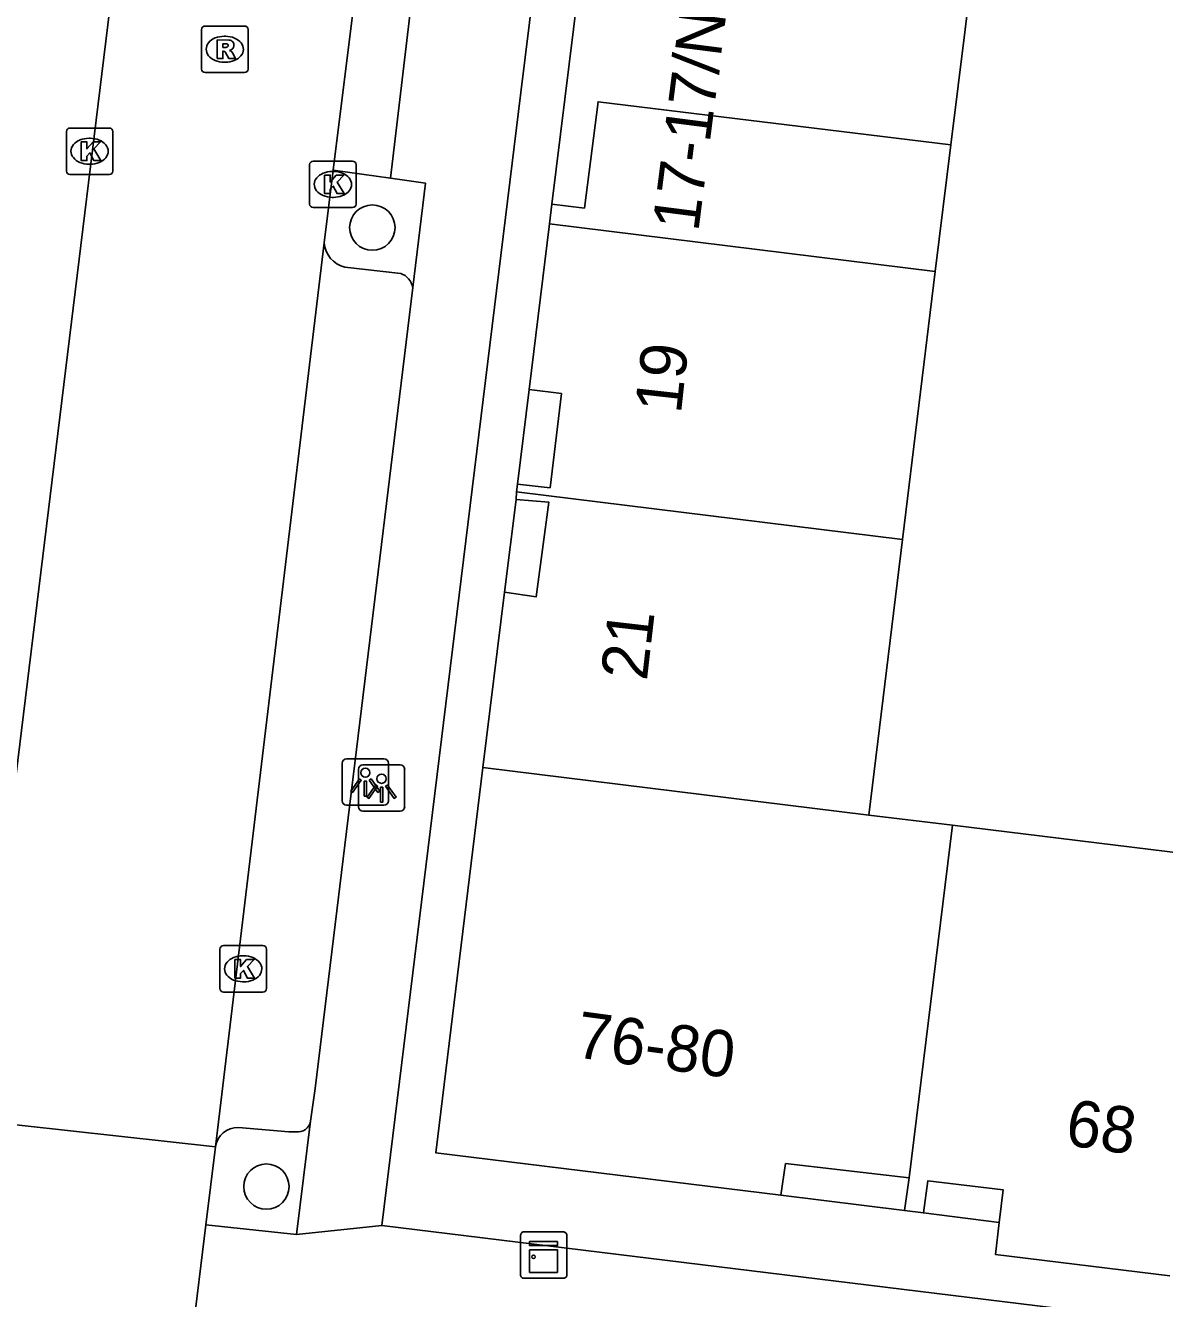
# Model space of a CAD drawing. Extents: x 161696 to 162377, y 380761 to 381673.
# Drawn here: x 161990.93 to 162015.47, y 381484.74 to 381512.17 of the extents above; entities that cross this region are included whole.
import ezdxf

# ---------------------------------------------------------------- set-up
doc = ezdxf.new("R2010")
doc.units = 0
for name, color, linetype in [('IMGEO_Boom', 7, 'Continuous'), ('IMGEO_Kast', 7, 'Continuous'), ('IMGEO_Kolk', 7, 'Continuous'), ('IMGEO_Lichtpunt', 7, 'Continuous'), ('IMGEO_Pand', 7, 'Continuous'), ('IMGEO_Pand_nummerreeks', 7, 'Continuous'), ('IMGEO_Pand_overbouw', 7, 'Continuous'), ('IMGEO_Rijbaan_lokaal_open', 7, 'Continuous'), ('IMGEO_Rioolput', 7, 'Continuous'), ('IMGEO_Voetpad_open', 7, 'Continuous')]:
    doc.layers.add(name, color=color, linetype=linetype)

msp = doc.modelspace()

# ---------------------------------------------------------------- linework, layer by layer
at = {"layer": 'IMGEO_Boom'}
for centre in [(161998.401, 381507.812), (161996.119, 381487.15)]:
    msp.add_circle(centre, 0.489, dxfattribs=at)
at = {"layer": 'IMGEO_Kast'}
for p, q in [((162001.593, 381485.249), (162001.593, 381486.09)), ((162001.593, 381486.09), (162001.593, 381485.249)), ((162001.668, 381486.174), (162002.509, 381486.174)), ((162002.509, 381486.174), (162001.668, 381486.174)), ((162002.593, 381486.099), (162002.593, 381485.258)), ((162002.593, 381485.258), (162002.593, 381486.099)), ((162002.518, 381485.174), (162001.677, 381485.174)), ((162001.677, 381485.174), (162002.518, 381485.174))]:
    msp.add_line(p, q, dxfattribs=at)
for points in [[(162001.788, 381485.964), (162002.388, 381485.964), (162002.388, 381485.879), (162001.788, 381485.879), (162001.788, 381485.964)], [(162001.788, 381485.789), (162002.388, 381485.789), (162002.388, 381485.3), (162001.788, 381485.3), (162001.788, 381485.789)]]:
    msp.add_lwpolyline(points, dxfattribs=at)
msp.add_circle((162001.872, 381485.638), 0.0377, dxfattribs=at)
for centre, start, end in [((162001.671, 381486.096), 92.4484, 184.2845), ((162001.671, 381486.096), 92.4484, 184.2845), ((162002.515, 381486.096), 2.4484, 94.2845), ((162002.515, 381486.096), 2.4484, 94.2845), ((162001.671, 381485.252), 182.4484, 274.2845), ((162001.671, 381485.252), 182.4484, 274.2845), ((162002.515, 381485.252), 272.4484, 4.2845), ((162002.515, 381485.252), 272.4484, 4.2845)]:
    msp.add_arc(centre, 0.0779, start, end, dxfattribs=at)
at = {"layer": 'IMGEO_Kolk'}
for p, q in [((161991.809, 381509.031), (161991.809, 381509.883)), ((161991.884, 381509.957), (161992.736, 381509.957)), ((161992.81, 381509.883), (161992.81, 381509.031)), ((161992.297, 381509.737), (161992.322, 381509.737)), ((161992.32, 381509.177), (161992.295, 381509.177)), ((161997.05, 381508.317), (161997.05, 381509.169)), ((161997.125, 381509.243), (161997.977, 381509.243)), ((161997.538, 381509.023), (161997.563, 381509.023)), ((161998.051, 381509.169), (161998.051, 381508.317)), ((161992.736, 381508.957), (161991.884, 381508.957)), ((161997.561, 381508.463), (161997.536, 381508.463)), ((161997.977, 381508.243), (161997.125, 381508.243)), ((161995.193, 381492.342), (161996.045, 381492.342)), ((161995.118, 381491.416), (161995.118, 381492.268)), ((161995.606, 381492.122), (161995.631, 381492.122)), ((161996.119, 381492.268), (161996.119, 381491.416)), ((161995.629, 381491.562), (161995.604, 381491.562)), ((161996.045, 381491.342), (161995.193, 381491.342))]:
    msp.add_line(p, q, dxfattribs=at)
for points in [[(161991.809, 381509.031), (161991.809, 381509.883)], [(161991.884, 381509.957), (161992.736, 381509.957)], [(161992.81, 381509.883), (161992.81, 381509.031)], [(161992.13, 381509.657), (161992.253, 381509.657), (161992.253, 381509.506), (161992.383, 381509.657), (161992.547, 381509.657), (161992.401, 381509.506), (161992.554, 381509.257), (161992.402, 381509.257), (161992.317, 381509.421), (161992.253, 381509.354), (161992.253, 381509.257), (161992.13, 381509.257), (161992.13, 381509.657)], [(161997.05, 381508.317), (161997.05, 381509.169)], [(161997.125, 381509.243), (161997.977, 381509.243)], [(161998.051, 381509.169), (161998.051, 381508.317)], [(161992.736, 381508.957), (161991.884, 381508.957)], [(161997.371, 381508.943), (161997.494, 381508.943), (161997.494, 381508.792), (161997.624, 381508.943), (161997.788, 381508.943), (161997.642, 381508.792), (161997.795, 381508.543), (161997.643, 381508.543), (161997.558, 381508.707), (161997.494, 381508.64), (161997.494, 381508.543), (161997.371, 381508.543), (161997.371, 381508.943)], [(161997.977, 381508.243), (161997.125, 381508.243)], [(161995.193, 381492.342), (161996.045, 381492.342)], [(161995.118, 381491.416), (161995.118, 381492.268)], [(161995.439, 381492.042), (161995.562, 381492.042), (161995.562, 381491.891), (161995.692, 381492.042), (161995.856, 381492.042), (161995.71, 381491.891), (161995.863, 381491.642), (161995.711, 381491.642), (161995.626, 381491.806), (161995.562, 381491.739), (161995.562, 381491.642), (161995.439, 381491.642), (161995.439, 381492.042)], [(161996.119, 381492.268), (161996.119, 381491.416)], [(161996.045, 381491.342), (161995.193, 381491.342)]]:
    msp.add_lwpolyline(points, dxfattribs=at)
for centre, start, end in [((161991.886, 381509.881), 91.552, 178.448), ((161991.886, 381509.881), 91.552, 178.448), ((161992.734, 381509.881), 1.552, 88.448), ((161992.734, 381509.881), 1.552, 88.448), ((161991.886, 381509.033), 181.552, 268.448), ((161991.886, 381509.033), 181.552, 268.448), ((161992.734, 381509.033), 271.552, 358.448), ((161992.734, 381509.033), 271.552, 358.448), ((161997.127, 381509.167), 91.552, 178.448), ((161997.127, 381509.167), 91.552, 178.448), ((161997.975, 381509.167), 1.552, 88.448), ((161997.975, 381509.167), 1.552, 88.448), ((161997.127, 381508.319), 181.552, 268.448), ((161997.127, 381508.319), 181.552, 268.448), ((161997.975, 381508.319), 271.552, 358.448), ((161997.975, 381508.319), 271.552, 358.448), ((161995.195, 381492.266), 91.552, 178.448), ((161995.195, 381492.266), 91.552, 178.448), ((161996.043, 381492.266), 1.552, 88.448), ((161996.043, 381492.266), 1.552, 88.448), ((161995.195, 381491.418), 181.552, 268.448), ((161995.195, 381491.418), 181.552, 268.448), ((161996.043, 381491.418), 271.552, 358.448), ((161996.043, 381491.418), 271.552, 358.448)]:
    msp.add_arc(centre, 0.0765, start, end, dxfattribs=at)
for centre, major_axis, ratio, start_param, end_param in [((161992.296, 381509.457), (-0.387, 0.002), 0.722429, 4.712389, 7.853982), ((161992.321, 381509.457), (-0.39, 0.002), 0.717154, 1.570796, 4.712389), ((161997.537, 381508.743), (-0.387, 0.002), 0.722429, 4.712389, 7.853982), ((161997.562, 381508.743), (-0.39, 0.002), 0.717154, 1.570796, 4.712389), ((161995.605, 381491.842), (-0.387, 0.002), 0.722429, 4.712389, 7.853982), ((161995.63, 381491.842), (-0.39, 0.002), 0.717154, 1.570796, 4.712389)]:
    msp.add_ellipse(centre, major_axis=major_axis, ratio=ratio, start_param=start_param, end_param=end_param, dxfattribs=at)
at = {"layer": 'IMGEO_Lichtpunt'}
for p, q in [((161997.75, 381496.269), (161997.75, 381495.462)), ((161997.75, 381496.269), (161997.75, 381495.462)), ((161998.652, 381496.364), (161997.844, 381496.364)), ((161998.652, 381496.364), (161997.844, 381496.364)), ((161998.101, 381496.139), (161998.101, 381495.332)), ((161998.101, 381496.139), (161998.101, 381495.332)), ((161999.003, 381496.234), (161998.195, 381496.234)), ((161999.003, 381496.234), (161998.195, 381496.234)), ((161998.746, 381495.462), (161998.746, 381496.269)), ((161998.746, 381495.462), (161998.746, 381496.269)), ((161999.097, 381495.332), (161999.097, 381496.139)), ((161999.097, 381495.332), (161999.097, 381496.139)), ((161997.844, 381495.368), (161998.652, 381495.368)), ((161997.844, 381495.368), (161998.652, 381495.368)), ((161998.195, 381495.238), (161999.003, 381495.238)), ((161998.195, 381495.238), (161999.003, 381495.238))]:
    msp.add_line(p, q, dxfattribs=at)
for points in [[(161998.124, 381495.933), (161998.163, 381495.905), (161997.975, 381495.643), (161997.937, 381495.67), (161998.124, 381495.933)], [(161998.226, 381495.885), (161998.273, 381495.885), (161998.273, 381495.563), (161998.226, 381495.563), (161998.226, 381495.885)], [(161998.336, 381495.905), (161998.374, 381495.932), (161998.561, 381495.67), (161998.522, 381495.642), (161998.336, 381495.905)], [(161998.475, 381495.803), (161998.514, 381495.775), (161998.326, 381495.513), (161998.288, 381495.54), (161998.475, 381495.803)], [(161998.577, 381495.755), (161998.624, 381495.755), (161998.624, 381495.433), (161998.577, 381495.433), (161998.577, 381495.755)], [(161998.687, 381495.775), (161998.725, 381495.802), (161998.912, 381495.54), (161998.873, 381495.512), (161998.687, 381495.775)]]:
    msp.add_lwpolyline(points, dxfattribs=at)
for centre in [(161998.249, 381496.067), (161998.6, 381495.937)]:
    msp.add_circle(centre, 0.0994, dxfattribs=at)
for centre, start, end in [((161997.844, 381496.269), 90, 180), ((161997.844, 381496.269), 90, 180), ((161998.195, 381496.139), 90, 180), ((161998.195, 381496.139), 90, 180), ((161998.652, 381496.269), 0, 90), ((161998.652, 381496.269), 0, 90), ((161999.003, 381496.139), 0, 90), ((161999.003, 381496.139), 0, 90), ((161997.844, 381495.462), 180, 270), ((161997.844, 381495.462), 180, 270), ((161998.195, 381495.332), 180, 270), ((161998.195, 381495.332), 180, 270), ((161998.652, 381495.462), 270, 0), ((161998.652, 381495.462), 270, 360), ((161999.003, 381495.332), 270, 0), ((161999.003, 381495.332), 270, 360)]:
    msp.add_arc(centre, 0.0946, start, end, dxfattribs=at)
at = {"layer": 'IMGEO_Pand'}
for points in [[(162002.219, 381507.893), (162002.271, 381508.315), (162002.97, 381508.233), (162003.264, 381510.522), (162010.862, 381509.593), (162010.528, 381506.868)], [(162001.509, 381502.121), (162001.529, 381502.283), (162002.231, 381502.205), (162002.473, 381504.236), (162001.778, 381504.322), (162002.219, 381507.893)], [(162010.528, 381506.868), (162002.219, 381507.893)], [(162010.528, 381506.868), (162009.822, 381501.095)], [(162000.778, 381496.181), (162001.246, 381499.954), (162001.927, 381499.855), (162002.2, 381501.899), (162001.502, 381501.957), (162001.509, 381502.121)], [(162001.509, 381502.121), (162009.822, 381501.095)], [(162009.822, 381501.095), (162009.095, 381495.155)], [(162009.965, 381487.337), (162007.303, 381487.647), (162007.205, 381486.963), (161999.771, 381487.874), (162000.778, 381496.181)], [(162000.778, 381496.181), (162009.095, 381495.155)], [(162009.095, 381495.155), (162010.902, 381494.934)], [(162010.902, 381494.934), (162009.965, 381487.337)], [(162010.902, 381494.934), (162016.692, 381494.224)], [(162015.583, 381485.229), (162011.824, 381485.689), (162011.908, 381486.377), (162011.994, 381487.079), (162010.37, 381487.274), (162010.272, 381486.581), (162009.866, 381486.638), (162009.965, 381487.337)]]:
    msp.add_lwpolyline(points, dxfattribs=at)
at = {"layer": 'IMGEO_Pand_overbouw'}
for points in [[(162011.328, 381513.359), (162003.733, 381514.294), (162004.013, 381516.592), (162003.304, 381516.673), (162002.271, 381508.315), (162002.97, 381508.233), (162003.264, 381510.522), (162010.862, 381509.593)], [(162002.473, 381504.236), (162001.778, 381504.322), (162001.529, 381502.283), (162002.231, 381502.205)], [(162002.2, 381501.899), (162001.502, 381501.957), (162001.246, 381499.954), (162001.927, 381499.855)], [(162009.965, 381487.337), (162007.303, 381487.647), (162007.205, 381486.963), (162009.866, 381486.638)], [(162011.994, 381487.079), (162010.37, 381487.274), (162010.272, 381486.581), (162011.908, 381486.377)]]:
    msp.add_lwpolyline(points, close=True, dxfattribs=at)
at = {"layer": 'IMGEO_Rijbaan_lokaal_open'}
for points in [[(161989.808, 381488.58), (161994.675, 381528.333), (161994.755, 381529.189)], [(161997.556, 381509.047), (161998.664, 381517.916)], [(161997.361, 381507.483), (161997.556, 381509.047)], [(161995.019, 381488.007), (161997.361, 381507.483)], [(161995.019, 381488.007), (161989.808, 381488.58)], [(161994.813, 381486.328), (161995.019, 381488.007)], [(161994.518, 381483.916), (161994.813, 381486.328)]]:
    msp.add_lwpolyline(points, dxfattribs=at)
at = {"layer": 'IMGEO_Rioolput'}
for p, q in [((161994.722, 381511.228), (161994.722, 381512.08)), ((161994.797, 381512.154), (161995.649, 381512.154)), ((161995.723, 381512.08), (161995.723, 381511.228)), ((161995.21, 381511.934), (161995.235, 381511.934)), ((161995.233, 381511.374), (161995.208, 381511.374)), ((161995.649, 381511.154), (161994.797, 381511.154))]:
    msp.add_line(p, q, dxfattribs=at)
for points in [[(161994.722, 381511.228), (161994.722, 381512.08)], [(161994.797, 381512.154), (161995.649, 381512.154)], [(161995.723, 381512.08), (161995.723, 381511.228)], [(161995.311, 381511.852), (161995.059, 381511.854), (161995.059, 381511.454)], [(161995.237, 381511.773), (161995.183, 381511.773), (161995.183, 381511.692)], [(161995.059, 381511.454), (161995.183, 381511.454), (161995.183, 381511.616), (161995.194, 381511.616)], [(161995.183, 381511.692), (161995.235, 381511.692)], [(161995.241, 381511.587), (161995.312, 381511.454), (161995.452, 381511.454), (161995.387, 381511.58)], [(161995.649, 381511.154), (161994.797, 381511.154)]]:
    msp.add_lwpolyline(points, dxfattribs=at)
for centre, radius, start, end in [((161994.799, 381512.078), 0.0765, 91.552, 178.448), ((161994.799, 381512.078), 0.0765, 91.552, 178.448), ((161995.647, 381512.078), 0.0765, 1.552, 88.448), ((161995.647, 381512.078), 0.0765, 1.552, 88.448), ((161995.243, 381511.677), 0.0964, 77.0061, 93.1865), ((161995.257, 381511.734), 0.0378, 276.6634, 79.6772), ((161995.31, 381511.742), 0.109, 350.3612, 89.416), ((161995.193, 381511.563), 0.0533, 26.0293, 88.6989), ((161995.219, 381511.881), 0.19, 274.7715, 282.9687), ((161995.308, 381511.742), 0.112, 277.5842, 350.9817), ((161995.292, 381511.527), 0.108, 29.5134, 73.7905), ((161994.799, 381511.23), 0.0765, 181.552, 268.448), ((161994.799, 381511.23), 0.0765, 181.552, 268.448), ((161995.647, 381511.23), 0.0765, 271.552, 358.448), ((161995.647, 381511.23), 0.0765, 271.552, 358.448)]:
    msp.add_arc(centre, radius, start, end, dxfattribs=at)
for centre, major_axis, ratio, start_param, end_param in [((161995.209, 381511.654), (-0.387, 0.002), 0.722429, 4.712389, 7.853982), ((161995.234, 381511.654), (-0.39, 0.002), 0.717154, 1.570796, 4.712389)]:
    msp.add_ellipse(centre, major_axis=major_axis, ratio=ratio, start_param=start_param, end_param=end_param, dxfattribs=at)
at = {"layer": 'IMGEO_Voetpad_open'}
for points in [[(162005.061, 381538.886), (162002.066, 381514.499), (162001.603, 381510.725), (161998.605, 381486.311)], [(161999.91, 381518.211), (161999.85, 381517.779), (161998.79, 381508.876)], [(161997.556, 381509.047), (161998.79, 381508.876)], [(161998.79, 381508.876), (161999.544, 381508.772), (161999.27, 381506.518)], [(161999.012, 381506.825), (161997.809, 381506.959)], [(161999.27, 381506.518), (161997.166, 381489.262), (161997.07, 381488.558)], [(161997.07, 381488.558), (161996.765, 381486.116)], [(161995.516, 381488.426), (161996.605, 381488.328), (161996.754, 381488.329)], [(161996.765, 381486.116), (161994.813, 381486.328)], [(161996.765, 381486.116), (161998.605, 381486.311)], [(161998.605, 381486.311), (162116.422, 381471.873), (162120.422, 381471.33), (162128.114, 381470.452)]]:
    msp.add_lwpolyline(points, dxfattribs=at)
for centre, radius, start, end in [((161997.951, 381507.534), 0.592, 184.916, 256.1424), ((161998.879, 381506.451), 0.397, 9.6972, 70.3896), ((161996.792, 381488.61), 0.283, 262.3915, 349.4689), ((161995.51, 381487.929), 0.497, 89.2568, 171.0089)]:
    msp.add_arc(centre, radius, start, end, dxfattribs=at)

# ---------------------------------------------------------------- texts
at = {"layer": 'IMGEO_Pand_nummerreeks'}
for s, rotation, p in [('17-17/N01', 82.6835, (162005.423, 381507.705)), ('19', 83.6919, (162005.048, 381503.783)), ('21', 83.4456, (162004.314, 381498.033)), ('76-80', 352.2882, (162002.751, 381489.94)), ('68', 351.6864, (162013.304, 381488.052))]:
    msp.add_text(s, height=1, rotation=rotation, dxfattribs=at).set_placement(p)

doc.saveas('drawing.dxf')
